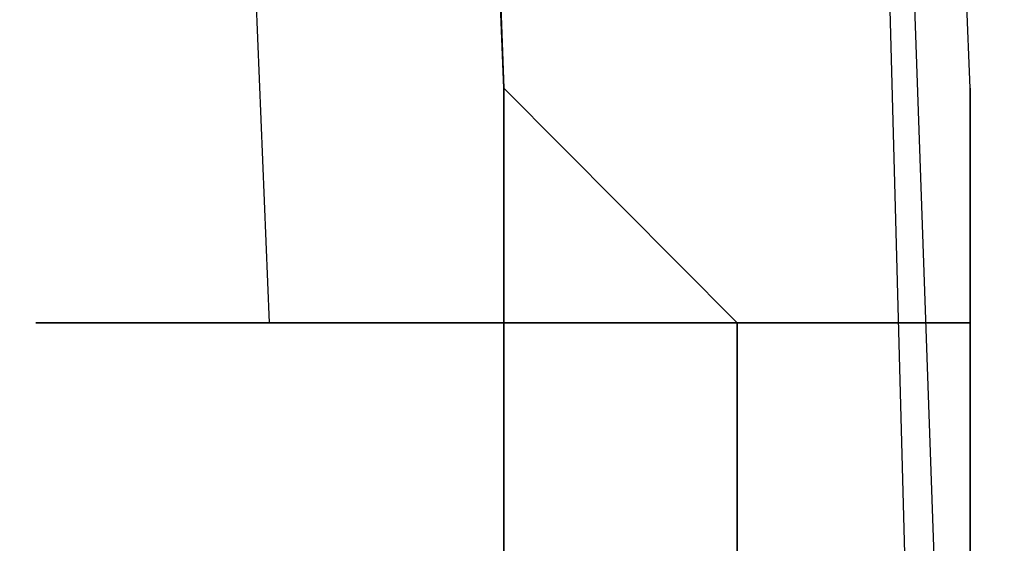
# Model space of a CAD drawing. Header units: feet. Extents: x -79 to 198, y -22 to 181.
# Tile 849 of 982: x 138.1991 to 138.2552, y 110.8318 to 110.8617. Entities that reach past the tile are written whole.
import ezdxf

# ---------------------------------------------------------------- set-up
doc = ezdxf.new("R2010")
doc.units = ezdxf.units.FT
doc.layers.add('A-LINEA', color=7, linetype='CONTINUOUS')

msp = doc.modelspace()

# ---------------------------------------------------------------- linework, layer by layer
at = {"layer": 'A-LINEA'}
for p, q in [((138.2267, 110.8578), (138.2267, 110.8444)), ((138.2267, 110.8578), (138.2267, 110.8444)), ((138.2, 110.8444), (138.2, 110.8444)), ((138.2, 110.8444), (138.2, 110.8444)), ((138.2, 110.8444), (138.2, 110.8444)), ((138.2, 110.8444), (138.2, 110.8444)), ((138.2133, 110.8444), (138.2133, 110.8444)), ((138.2133, 110.8444), (138.2133, 110.8444)), ((138.2133, 110.8444), (138.2133, 110.8444)), ((138.2133, 110.8444), (138.2267, 110.8444)), ((138.2133, 110.8444), (138.2133, 110.8444)), ((138.2133, 110.8444), (138.2133, 110.8444)), ((138.2133, 110.8444), (138.2133, 110.8444)), ((138.2133, 110.8444), (138.2133, 110.8444)), ((138.2133, 110.8444), (138.2133, 110.8444)), ((138.2133, 110.8444), (138.2133, 110.8444)), ((138.2133, 110.8444), (138.2267, 110.8444)), ((138.2133, 110.8444), (138.2267, 110.8444)), ((138.2133, 110.8444), (138.2133, 110.8444)), ((138.2133, 110.8444), (138.2133, 110.8444)), ((138.2133, 110.8444), (138.2133, 110.8444)), ((138.2133, 110.8444), (138.2133, 110.8444)), ((138.2133, 110.8444), (138.2133, 110.8444)), ((138.2133, 110.8444), (138.2133, 110.8444)), ((138.2133, 110.8444), (138.2133, 110.8444)), ((138.2133, 110.8444), (138.2133, 110.8444)), ((138.2133, 110.8444), (138.2133, 110.8444)), ((138.2133, 110.8444), (138.2133, 110.8444)), ((138.2133, 110.8444), (138.2133, 110.8444)), ((138.2133, 110.8444), (138.2267, 110.8444)), ((138.2133, 110.8444), (138.2133, 110.8444)), ((138.2133, 110.8444), (138.2133, 110.8444)), ((138.2133, 110.8444), (138.2133, 110.8444)), ((138.2133, 110.8444), (138.2133, 110.8444)), ((138.2133, 110.8444), (138.2133, 110.8444)), ((138.2133, 110.8444), (138.2133, 110.8444)), ((138.2133, 110.8444), (138.2267, 110.8444)), ((138.2133, 110.8444), (138.2267, 110.8444)), ((138.2133, 110.8444), (138.2133, 110.8444)), ((138.2133, 110.8444), (138.2133, 110.8444)), ((138.2133, 110.8444), (138.2133, 110.8444)), ((138.2133, 110.8444), (138.2133, 110.8444)), ((138.2133, 110.8444), (138.2133, 110.8444)), ((138.2133, 110.8444), (138.2133, 110.8444)), ((138.2133, 110.8444), (138.2133, 110.8444)), ((138.2133, 110.8444), (138.2133, 110.8444)), ((138.2267, 110.8444), (138.2267, 110.8444)), ((138.2267, 110.8444), (138.2267, 110.8444)), ((138.2267, 110.8444), (138.2267, 110.8444)), ((138.2267, 110.8444), (138.2267, 110.8444)), ((138.2267, 110.8444), (138.24, 110.8444)), ((138.2267, 110.8444), (138.2267, 110.8311)), ((138.2267, 110.8444), (138.2267, 110.8444)), ((138.2267, 110.8444), (138.2267, 110.8444)), ((138.2267, 110.8444), (138.2267, 110.8444)), ((138.2267, 110.8444), (138.2267, 110.8444)), ((138.2267, 110.8444), (138.2267, 110.8444)), ((138.2267, 110.8444), (138.2267, 110.8444)), ((138.2267, 110.8444), (138.2267, 110.8444)), ((138.2267, 110.8444), (138.2267, 110.8444)), ((138.2267, 110.8444), (138.2267, 110.8444)), ((138.24, 110.8444), (138.2267, 110.8444)), ((138.2267, 110.8444), (138.2267, 110.8444)), ((138.2267, 110.8444), (138.2267, 110.8444)), ((138.2267, 110.8444), (138.2267, 110.8444)), ((138.24, 110.8444), (138.2267, 110.8444)), ((138.2267, 110.8444), (138.2267, 110.8444)), ((138.2267, 110.8444), (138.2267, 110.8444)), ((138.2267, 110.8444), (138.2267, 110.8444)), ((138.2267, 110.8444), (138.2267, 110.8311)), ((138.2267, 110.8444), (138.2267, 110.8444)), ((138.2267, 110.8311), (138.2267, 110.8444)), ((138.2267, 110.8444), (138.2267, 110.8444)), ((138.2267, 110.8444), (138.2267, 110.8444)), ((138.2267, 110.8444), (138.2267, 110.8444)), ((138.2267, 110.8444), (138.2267, 110.8444)), ((138.2267, 110.8444), (138.2267, 110.8444)), ((138.2267, 110.8444), (138.2267, 110.8444)), ((138.2267, 110.8444), (138.2267, 110.8444)), ((138.2267, 110.8444), (138.2267, 110.8444)), ((138.2267, 110.8444), (138.2267, 110.8444)), ((138.2267, 110.8444), (138.2267, 110.8444)), ((138.2267, 110.8444), (138.2267, 110.8444)), ((138.2267, 110.8444), (138.2267, 110.8444)), ((138.2267, 110.8444), (138.2267, 110.8444)), ((138.2267, 110.8444), (138.2267, 110.8444)), ((138.2267, 110.8444), (138.2267, 110.8444)), ((138.2267, 110.8444), (138.2267, 110.8444)), ((138.2267, 110.8444), (138.2267, 110.8444)), ((138.2267, 110.8444), (138.24, 110.8444)), ((138.2267, 110.8444), (138.2267, 110.8311)), ((138.2267, 110.8444), (138.2267, 110.8444)), ((138.2267, 110.8444), (138.2267, 110.8444)), ((138.2267, 110.8444), (138.2267, 110.8444)), ((138.2267, 110.8444), (138.2267, 110.8444)), ((138.2267, 110.8444), (138.2267, 110.8444)), ((138.2267, 110.8444), (138.2267, 110.8444)), ((138.2267, 110.8444), (138.2267, 110.8444)), ((138.2267, 110.8444), (138.2267, 110.8444)), ((138.2267, 110.8444), (138.2267, 110.8444)), ((138.24, 110.8444), (138.2267, 110.8444)), ((138.2267, 110.8444), (138.2267, 110.8444)), ((138.2267, 110.8444), (138.2267, 110.8444)), ((138.2267, 110.8444), (138.2267, 110.8444)), ((138.24, 110.8444), (138.2267, 110.8444)), ((138.2267, 110.8444), (138.2267, 110.8444)), ((138.2267, 110.8444), (138.2267, 110.8444)), ((138.2267, 110.8444), (138.2267, 110.8444)), ((138.2267, 110.8444), (138.2267, 110.8311)), ((138.2267, 110.8444), (138.2267, 110.8444)), ((138.2267, 110.8311), (138.2267, 110.8444)), ((138.2267, 110.8444), (138.2267, 110.8444)), ((138.2267, 110.8444), (138.2267, 110.8444)), ((138.2267, 110.8444), (138.2267, 110.8444)), ((138.2267, 110.8444), (138.2267, 110.8444)), ((138.2267, 110.8444), (138.2267, 110.8444)), ((138.2267, 110.8444), (138.2267, 110.8444)), ((138.2267, 110.8444), (138.2267, 110.8444)), ((138.2267, 110.8444), (138.2267, 110.8444)), ((138.2267, 110.8444), (138.2267, 110.8444)), ((138.2267, 110.8444), (138.2267, 110.8444)), ((138.2267, 110.8444), (138.2267, 110.8444)), ((138.2267, 110.8444), (138.2267, 110.8444)), ((138.2267, 110.8444), (138.2267, 110.8444)), ((138.24, 110.8444), (138.24, 110.8444)), ((138.24, 110.8444), (138.24, 110.8444)), ((138.24, 110.8444), (138.24, 110.8444)), ((138.24, 110.8444), (138.24, 110.8444)), ((138.24, 110.8444), (138.24, 110.8444)), ((138.24, 110.8444), (138.24, 110.8444)), ((138.24, 110.8444), (138.24, 110.8444)), ((138.24, 110.8444), (138.24, 110.8444)), ((138.24, 110.8444), (138.24, 110.8311)), ((138.24, 110.8444), (138.24, 110.8444)), ((138.24, 110.8444), (138.24, 110.8444)), ((138.24, 110.8444), (138.24, 110.8311)), ((138.24, 110.8444), (138.24, 110.8444)), ((138.24, 110.8444), (138.24, 110.8444)), ((138.24, 110.8444), (138.24, 110.8444)), ((138.24, 110.8444), (138.24, 110.8444)), ((138.24, 110.8444), (138.24, 110.8444)), ((138.24, 110.8444), (138.24, 110.8311)), ((138.24, 110.8444), (138.24, 110.8444)), ((138.24, 110.8444), (138.24, 110.8444)), ((138.24, 110.8444), (138.24, 110.8444)), ((138.24, 110.8444), (138.24, 110.8444)), ((138.24, 110.8444), (138.2533, 110.8444)), ((138.24, 110.8444), (138.24, 110.8444)), ((138.24, 110.8444), (138.24, 110.8444)), ((138.24, 110.8444), (138.24, 110.8444)), ((138.24, 110.8444), (138.24, 110.8444)), ((138.24, 110.8444), (138.24, 110.8444)), ((138.24, 110.8444), (138.24, 110.8444)), ((138.24, 110.8444), (138.24, 110.8444)), ((138.24, 110.8444), (138.24, 110.8444)), ((138.24, 110.8444), (138.24, 110.8444)), ((138.24, 110.8444), (138.24, 110.8444)), ((138.24, 110.8444), (138.24, 110.8444)), ((138.24, 110.8444), (138.24, 110.8444)), ((138.24, 110.8444), (138.24, 110.8444)), ((138.24, 110.8444), (138.24, 110.8444)), ((138.24, 110.8444), (138.24, 110.8444)), ((138.24, 110.8444), (138.24, 110.8444)), ((138.24, 110.8444), (138.24, 110.8444)), ((138.24, 110.8444), (138.24, 110.8444)), ((138.24, 110.8444), (138.24, 110.8444)), ((138.24, 110.8444), (138.24, 110.8444)), ((138.24, 110.8444), (138.24, 110.8444)), ((138.24, 110.8444), (138.24, 110.8444)), ((138.24, 110.8444), (138.24, 110.8444)), ((138.24, 110.8444), (138.24, 110.8444)), ((138.24, 110.8311), (138.24, 110.8444)), ((138.24, 110.8444), (138.24, 110.8444)), ((138.2533, 110.8444), (138.24, 110.8444)), ((138.24, 110.8444), (138.24, 110.8444)), ((138.2533, 110.8444), (138.24, 110.8444)), ((138.24, 110.8444), (138.24, 110.8444)), ((138.24, 110.8444), (138.24, 110.8444)), ((138.24, 110.8444), (138.24, 110.8444)), ((138.24, 110.8444), (138.24, 110.8444)), ((138.24, 110.8444), (138.24, 110.8444)), ((138.24, 110.8444), (138.24, 110.8444)), ((138.24, 110.8444), (138.24, 110.8444)), ((138.24, 110.8444), (138.24, 110.8444)), ((138.24, 110.8444), (138.24, 110.8444)), ((138.24, 110.8444), (138.24, 110.8311)), ((138.24, 110.8444), (138.24, 110.8444)), ((138.24, 110.8444), (138.24, 110.8444)), ((138.24, 110.8444), (138.24, 110.8311)), ((138.24, 110.8444), (138.24, 110.8444)), ((138.24, 110.8444), (138.24, 110.8444)), ((138.24, 110.8444), (138.24, 110.8444)), ((138.24, 110.8444), (138.24, 110.8444)), ((138.24, 110.8444), (138.24, 110.8444)), ((138.24, 110.8444), (138.24, 110.8311)), ((138.24, 110.8444), (138.24, 110.8444)), ((138.24, 110.8444), (138.24, 110.8444)), ((138.24, 110.8444), (138.24, 110.8444)), ((138.24, 110.8444), (138.24, 110.8444)), ((138.24, 110.8444), (138.2533, 110.8444)), ((138.24, 110.8444), (138.24, 110.8444)), ((138.24, 110.8444), (138.24, 110.8444)), ((138.24, 110.8444), (138.24, 110.8444)), ((138.24, 110.8444), (138.24, 110.8444)), ((138.24, 110.8444), (138.24, 110.8444)), ((138.24, 110.8444), (138.24, 110.8444)), ((138.24, 110.8444), (138.24, 110.8444)), ((138.24, 110.8444), (138.24, 110.8444)), ((138.24, 110.8444), (138.24, 110.8444)), ((138.24, 110.8444), (138.24, 110.8444)), ((138.24, 110.8444), (138.24, 110.8444)), ((138.24, 110.8444), (138.24, 110.8444)), ((138.24, 110.8444), (138.24, 110.8444)), ((138.24, 110.8444), (138.24, 110.8444)), ((138.24, 110.8444), (138.24, 110.8444)), ((138.24, 110.8444), (138.24, 110.8444)), ((138.24, 110.8444), (138.24, 110.8444)), ((138.24, 110.8444), (138.24, 110.8444)), ((138.24, 110.8444), (138.24, 110.8444)), ((138.24, 110.8444), (138.24, 110.8444)), ((138.24, 110.8444), (138.24, 110.8444)), ((138.24, 110.8444), (138.24, 110.8444)), ((138.24, 110.8444), (138.24, 110.8444)), ((138.24, 110.8444), (138.24, 110.8444)), ((138.24, 110.8311), (138.24, 110.8444)), ((138.24, 110.8444), (138.24, 110.8444)), ((138.2533, 110.8444), (138.24, 110.8444)), ((138.24, 110.8444), (138.24, 110.8444)), ((138.2533, 110.8444), (138.24, 110.8444)), ((138.24, 110.8444), (138.24, 110.8444)), ((138.2533, 110.8444), (138.2533, 110.8444)), ((138.2533, 110.8444), (138.2533, 110.8444)), ((138.2533, 110.8444), (138.2533, 110.8444)), ((138.2533, 110.8444), (138.2533, 110.8444)), ((138.2533, 110.8444), (138.2533, 110.8444)), ((138.2533, 110.8444), (138.2533, 110.8444)), ((138.2533, 110.8444), (138.2533, 110.8444)), ((138.2533, 110.8444), (138.2533, 110.8444)), ((138.2533, 110.8311), (138.2533, 110.8444)), ((138.2533, 110.8444), (138.2533, 110.8444)), ((138.2533, 110.8444), (138.2533, 110.8444)), ((138.2533, 110.8444), (138.2533, 110.8444)), ((138.2533, 110.8444), (138.2533, 110.8444)), ((138.2533, 110.8444), (138.2533, 110.8444)), ((138.2533, 110.8444), (138.2533, 110.8444)), ((138.2533, 110.8444), (138.2533, 110.8311)), ((138.2533, 110.8444), (138.2533, 110.8444)), ((138.2533, 110.8444), (138.2533, 110.8444)), ((138.2533, 110.8444), (138.2533, 110.8444)), ((138.2533, 110.8444), (138.2533, 110.8444)), ((138.2533, 110.8444), (138.2533, 110.8444)), ((138.2533, 110.8444), (138.2533, 110.8444)), ((138.2533, 110.8444), (138.2533, 110.8444)), ((138.2533, 110.8444), (138.2533, 110.8444)), ((138.2533, 110.8444), (138.2533, 110.8444)), ((138.2533, 110.8444), (138.2533, 110.8444)), ((138.2533, 110.8444), (138.2533, 110.8444)), ((138.2533, 110.8311), (138.2533, 110.8444)), ((138.2533, 110.8444), (138.2533, 110.8444)), ((138.2533, 110.8444), (138.2533, 110.8444)), ((138.2533, 110.8444), (138.2533, 110.8444)), ((138.2533, 110.8444), (138.2533, 110.8444)), ((138.2533, 110.8444), (138.2533, 110.8444)), ((138.2533, 110.8444), (138.2533, 110.8444)), ((138.2533, 110.8444), (138.2533, 110.8311)), ((138.2533, 110.8444), (138.2533, 110.8444)), ((138.2533, 110.8444), (138.2533, 110.8444)), ((138.2533, 110.8444), (138.2533, 110.8444))]:
    msp.add_line(p, q, dxfattribs=at)
for points in [[(138.3067, 108.7111), (138.2133, 112.1778), (138.0667, 115.6578), (137.8533, 119.1244), (137.6, 122.5911), (137.28, 126.0578), (136.9067, 129.5244), (136.48, 132.9778), (136, 136.4178), (135.4667, 139.8578), (134.88, 143.2844)], [(138.3067, 108.7111), (138.2133, 112.1778), (138.0667, 115.6578), (137.8533, 119.1244), (137.6, 122.5911), (137.28, 126.0578), (136.9067, 129.5244), (136.48, 132.9778), (136, 136.4178), (135.4667, 139.8578), (134.88, 143.2844)], [(138.3467, 106.2578), (138.2933, 109.6444), (138.1733, 113.0311), (138.0267, 116.4044), (137.8133, 119.7778), (137.5467, 123.1511), (137.2267, 126.5244), (136.8667, 129.8844), (136.4533, 133.2444), (135.9733, 136.5911), (135.4533, 139.9378), (134.88, 143.2711)], [(138.3467, 106.2578), (138.2933, 109.6444), (138.1733, 113.0311), (138.0267, 116.4044), (137.8133, 119.7778), (137.5467, 123.1511), (137.2267, 126.5244), (136.8667, 129.8844), (136.4533, 133.2444), (135.9733, 136.5911), (135.4533, 139.9378), (134.88, 143.2711)], [(138.2267, 110.8444), (138.2267, 110.8578), (138.0667, 114.7911), (138.0533, 114.7911), (138.2133, 110.8444), (138.2267, 110.8444)], [(138.2267, 110.8444), (138.2267, 110.8578), (138.0667, 114.7911), (138.0533, 114.7911), (138.2133, 110.8444), (138.2267, 110.8444)], [(138.2533, 110.8578), (138.0933, 114.7911), (138.08, 114.7911), (138.2267, 110.8578), (138.24, 110.8444), (138.2533, 110.8444), (138.2533, 110.8578)], [(138.2533, 110.8578), (138.0933, 114.7911), (138.08, 114.7911), (138.2267, 110.8578), (138.24, 110.8444), (138.2533, 110.8444), (138.2533, 110.8578)], [(138.2, 110.8444), (138.2133, 110.8444), (138.2267, 110.8444), (138.2267, 110.8578), (138.24, 110.8444), (138.2533, 110.8444), (138.2533, 110.8578)], [(138.2, 110.8444), (138.2133, 110.8444), (138.2267, 110.8444), (138.2267, 110.8578), (138.24, 110.8444), (138.2533, 110.8444), (138.2533, 110.8578)], [(138.2533, 110.8578), (138.2533, 110.8444), (138.24, 110.8444)], [(138.2533, 110.8578), (138.2533, 110.8444), (138.24, 110.8444)], [(138.2533, 110.8444), (138.24, 110.8444), (138.2267, 110.8444), (138.2133, 110.8444), (138.2, 110.8444)], [(138.2533, 110.8444), (138.24, 110.8444), (138.2267, 110.8444), (138.2133, 110.8444), (138.2, 110.8444)]]:
    msp.add_lwpolyline(points, dxfattribs=at)

doc.saveas('drawing.dxf')
